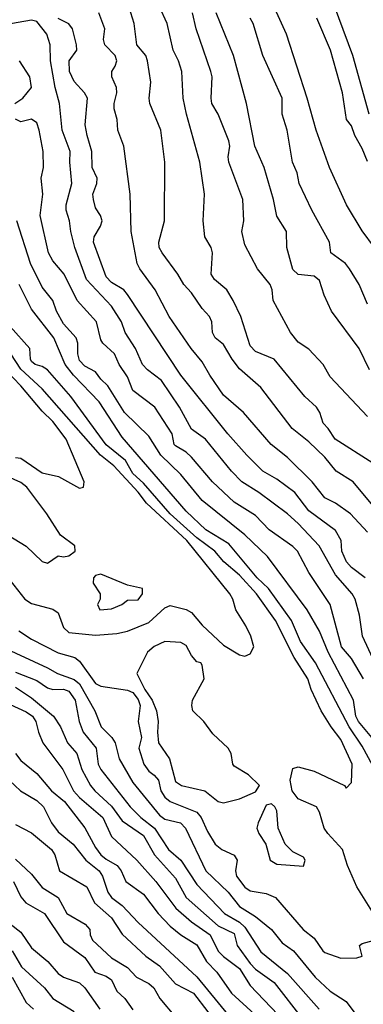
# Model space of a CAD drawing. Header units: metres. Extents: x -46681 to -43747, y -240911 to -237677.
# Tile 809 of 1056: x -44755 to -44723, y -239416 to -239324. Entities that reach past the tile are written whole.
import ezdxf

# ---------------------------------------------------------------- set-up
doc = ezdxf.new("R2010")
doc.units = ezdxf.units.M
doc.layers.add('CONTOUR_INDEX', color=1, linetype='Continuous')
doc.layers.add('CONTOUR_INTER', color=3, linetype='Continuous')

msp = doc.modelspace()

# ---------------------------------------------------------------- linework, layer by layer
at = {"layer": 'CONTOUR_INDEX'}
for points, elevation in [([(-44721.937, -239345.02), (-44723.095, -239343.466), (-44724.575, -239341.02), (-44726.165, -239337.52), (-44727.422, -239334.02), (-44728.262, -239331.02), (-44730.207, -239325.02), (-44732.235, -239320.52)], 85), ([(-44722.095, -239369.245), (-44723.931, -239367.02), (-44725.521, -239366.02), (-44726.595, -239364.703), (-44728.095, -239363.268), (-44729.663, -239362.02), (-44732.595, -239358.183), (-44734.595, -239356.431), (-44735.294, -239355.52), (-44736.095, -239354.128), (-44736.892, -239353.52), (-44737.123, -239353.02), (-44737.196, -239352.02), (-44737.403, -239351.52), (-44738.095, -239350.749), (-44739.095, -239349.281), (-44739.811, -239348.52), (-44740.386, -239347.52), (-44741.867, -239345.52), (-44742.124, -239345.02), (-44742.167, -239344.52), (-44741.635, -239342.52), (-44741.6, -239337.02), (-44741.992, -239334.02), (-44743.009, -239331.52), (-44743.085, -239331.02), (-44742.929, -239329.52), (-44743.226, -239327.52), (-44743.387, -239327.02), (-44744.233, -239326.02), (-44744.471, -239324.02), (-44744.953, -239322.52)], 80), ([(-44722.193, -239391.02), (-44723.442, -239389.52), (-44723.687, -239389.02), (-44723.918, -239387.52), (-44726.298, -239383.02), (-44727.095, -239381.029), (-44728.249, -239379.02), (-44731.986, -239374.02), (-44734.095, -239372.003), (-44738.095, -239368.786), (-44740.095, -239366.347), (-44741.969, -239364.52), (-44743.095, -239362.734), (-44745.381, -239360.52), (-44746.951, -239358.02), (-44747.595, -239357.397), (-44748.095, -239356.689), (-44749.095, -239356.172), (-44749.595, -239355.632), (-44749.746, -239355.02), (-44749.756, -239354.02), (-44749.927, -239353.52), (-44751.095, -239352.197), (-44751.747, -239351.02), (-44752.1, -239350.02), (-44753.095, -239348.753), (-44754.184, -239346.52), (-44755.471, -239342.52)], 75), ([(-44755.595, -239384.88), (-44753.595, -239385.651), (-44752.595, -239386.353), (-44752.095, -239386.525), (-44751.095, -239386.465), (-44750.595, -239386.655), (-44750.012, -239387.52), (-44749.648, -239389.52), (-44749.258, -239390.52), (-44748.03, -239392.02), (-44747.859, -239393.52), (-44747.614, -239394.02), (-44744.846, -239397.52), (-44743.839, -239398.52), (-44742.574, -239399.52), (-44741.273, -239401.52), (-44740.087, -239402.52), (-44738.595, -239404.799), (-44736.006, -239407.52), (-44734.595, -239408.349), (-44734.095, -239408.806), (-44732.595, -239411.134), (-44730.095, -239413.149), (-44727.141, -239416.52)], 75), ([(-44755.595, -239399.171), (-44754.095, -239399.957), (-44752.244, -239401.52), (-44751.922, -239402.02), (-44751.472, -239403.52), (-44748.904, -239405.02), (-44748.203, -239406.52), (-44746.595, -239407.952), (-44745.595, -239409.471), (-44743.374, -239411.52), (-44742.095, -239412.445), (-44740.595, -239414.128), (-44738.916, -239415.02), (-44736.234, -239418.52)], 80), ([(-44755.929, -239413.52), (-44754.595, -239415.866), (-44753.923, -239416.52)], 85)]:
    msp.add_lwpolyline(points, dxfattribs=dict(at, elevation=elevation))
at = {"layer": 'CONTOUR_INTER'}
for points, elevation in [([(-44722.436, -239332.52), (-44723.985, -239327.02), (-44726.194, -239321.02)], 87), ([(-44722.095, -239365.282), (-44725.636, -239363.02), (-44726.276, -239362.02), (-44726.769, -239361.52), (-44727.055, -239360.52), (-44727.367, -239360.02), (-44728.462, -239359.02), (-44731.363, -239355.52), (-44733.095, -239354.803), (-44733.595, -239354.257), (-44734.464, -239351.52), (-44735.187, -239350.02), (-44735.791, -239349.02), (-44736.94, -239348.02), (-44737.252, -239347.52), (-44737.137, -239345.52), (-44737.249, -239345.02), (-44737.838, -239344.02), (-44738.02, -239342.52), (-44737.886, -239340.02), (-44738.321, -239337.02), (-44739.583, -239332.52), (-44739.878, -239331.02), (-44740.008, -239328.52), (-44740.31, -239327.52), (-44740.821, -239326.52), (-44741.385, -239324.02), (-44742.095, -239322.451)], 81), ([(-44720.274, -239387.52), (-44723.066, -239381.52), (-44723.358, -239379.52), (-44723.768, -239378.02), (-44724.039, -239377.52), (-44725.595, -239375.764), (-44727.134, -239373.02), (-44729.095, -239370.925), (-44730.095, -239370.032), (-44732.78, -239368.02), (-44734.38, -239367.02), (-44735.359, -239366.02), (-44737.796, -239363.02), (-44739.095, -239362.081), (-44740.233, -239360.02), (-44741.921, -239357.52), (-44743.237, -239356.52), (-44743.683, -239356.02), (-44744.341, -239354.52), (-44745.328, -239353.02), (-44745.677, -239352.02), (-44746.595, -239350.548), (-44748.949, -239348.02), (-44750.03, -239345.02), (-44750.428, -239343.52), (-44750.53, -239342.52), (-44750.856, -239341.52), (-44750.857, -239341.02), (-44750.327, -239339.02), (-44750.524, -239337.02), (-44750.495, -239336.02), (-44751.238, -239334.02), (-44751.471, -239331.52), (-44751.901, -239330.02), (-44752.318, -239327.52), (-44752.365, -239326.02), (-44752.661, -239325.02), (-44753.595, -239323.829), (-44754.095, -239323.699), (-44756.595, -239324.124)], 77), ([(-44722.816, -239376.02), (-44724.095, -239375.047), (-44724.58, -239374.52), (-44725.019, -239373.52), (-44725.081, -239372.52), (-44725.595, -239371.599), (-44728.095, -239369.731), (-44729.424, -239368.02), (-44731.095, -239366.765), (-44732.405, -239366.02), (-44733.913, -239364.52), (-44735.709, -239362.52), (-44740.09, -239357.02), (-44745.095, -239349.444), (-44745.453, -239349.02), (-44746.595, -239348.313), (-44747.095, -239347.773), (-44748.282, -239344.52), (-44748.235, -239344.02), (-44747.627, -239343.02), (-44747.494, -239342.52), (-44747.65, -239342.02), (-44748.095, -239341.324), (-44748.304, -239340.52), (-44748.352, -239340.02), (-44747.986, -239339.02), (-44747.954, -239338.52), (-44748.405, -239337.52), (-44748.441, -239336.02), (-44748.895, -239334.52), (-44749.059, -239333.52), (-44748.854, -239331.02), (-44749.129, -239330.52), (-44750.095, -239329.46), (-44750.534, -239328.52), (-44750.559, -239327.52), (-44749.857, -239326.52), (-44749.871, -239326.02), (-44750.253, -239324.52), (-44750.595, -239324.037), (-44751.595, -239323.555)], 78), ([(-44722.595, -239371.737), (-44724.185, -239370.02), (-44725.595, -239369.033), (-44726.595, -239368.514), (-44727.801, -239367.02), (-44730.095, -239364.727), (-44731.638, -239363.52), (-44734.239, -239360.52), (-44736.095, -239358.883), (-44737.384, -239357.02), (-44738.095, -239355.754), (-44739.136, -239354.52), (-44741.192, -239351.52), (-44742.52, -239349.02), (-44743.954, -239347.02), (-44744.197, -239346.52), (-44744.754, -239343.52), (-44744.838, -239340.02), (-44745.438, -239335.52), (-44746.005, -239334.02), (-44746.085, -239333.02), (-44746.358, -239332.02), (-44746.362, -239331.52), (-44746.096, -239330.52), (-44746.121, -239330.02), (-44746.567, -239329.02), (-44746.585, -239328.52), (-44746.25, -239328.02), (-44746.095, -239327.52), (-44746.269, -239327.02), (-44747.241, -239326.02), (-44747.348, -239325.52), (-44747.237, -239324.52), (-44747.796, -239323.02)], 79), ([(-44722.595, -239360.882), (-44726.095, -239357.179), (-44726.767, -239356.02), (-44728.095, -239354.561), (-44729.095, -239353.919), (-44729.82, -239353.02), (-44731.447, -239350.02), (-44731.527, -239349.02), (-44731.71, -239348.52), (-44732.901, -239347.02), (-44734.095, -239344.79), (-44734.379, -239343.52), (-44734.195, -239342.52), (-44734.293, -239340.52), (-44735.594, -239337.02), (-44735.66, -239336.52), (-44735.501, -239335.52), (-44735.586, -239335.02), (-44736.595, -239332.52), (-44737.184, -239331.52), (-44737.265, -239331.02), (-44737.178, -239329.02), (-44737.283, -239328.52), (-44738.674, -239324.52), (-44739.015, -239323.02)], 82), ([(-44722.415, -239356.52), (-44723.364, -239354.52), (-44725.983, -239351.02), (-44726.653, -239349.52), (-44727.095, -239348.114), (-44727.595, -239347.732), (-44729.095, -239347.577), (-44729.595, -239347.099), (-44730.17, -239345.02), (-44730.189, -239343.52), (-44731.095, -239342.096), (-44731.405, -239340.52), (-44732.292, -239337.52), (-44733.159, -239335.52), (-44733.941, -239331.52), (-44735.171, -239327.02), (-44736.789, -239323.02)], 83), ([(-44722.595, -239350.36), (-44723.365, -239348.52), (-44724.29, -239347.02), (-44724.671, -239346.52), (-44726.03, -239345.52), (-44726.149, -239344.52), (-44727.813, -239341.52), (-44729.007, -239339.02), (-44729.189, -239338.02), (-44729.646, -239337.02), (-44730.137, -239334.02), (-44730.613, -239332.52), (-44730.595, -239331.008), (-44732.406, -239327.02), (-44733.317, -239324.02), (-44733.607, -239323.52)], 84), ([(-44722.595, -239336.965), (-44723.095, -239335.752), (-44723.796, -239334.52), (-44724.095, -239333.604), (-44724.577, -239333.02), (-44724.942, -239330.52), (-44726.082, -239326.52), (-44727.351, -239323.52)], 86), ([(-44755.677, -239331.52), (-44754.912, -239331.02), (-44754.099, -239330.02), (-44754.247, -239329.02), (-44755.229, -239327.52)], 76), ([(-44722.964, -239385.52), (-44724.095, -239383.614), (-44725.022, -239382.52), (-44726.107, -239378.52), (-44728.11, -239375.52), (-44729.163, -239373.52), (-44729.595, -239373.085), (-44731.805, -239371.52), (-44733.095, -239370.195), (-44735.095, -239368.938), (-44737.133, -239367.02), (-44739.095, -239364.694), (-44739.595, -239364.244), (-44740.595, -239363.656), (-44740.721, -239363.52), (-44740.909, -239362.52), (-44742.538, -239360.02), (-44744.595, -239358.439), (-44745.095, -239357.169), (-44745.891, -239356.02), (-44746.334, -239355.02), (-44747.404, -239354.02), (-44747.595, -239353.694), (-44747.997, -239352.02), (-44749.816, -239350.02), (-44751.056, -239347.52), (-44752.095, -239346.269), (-44752.517, -239345.52), (-44753.287, -239342.02), (-44753.056, -239340.02), (-44753.19, -239338.52), (-44752.994, -239337.52), (-44753.018, -239336.02), (-44753.374, -239334.02), (-44753.595, -239333.343), (-44754.095, -239332.995), (-44755.095, -239333.242), (-44755.595, -239333.005)], 76), ([(-44722.095, -239393.67), (-44723.095, -239391.839), (-44724.312, -239390.02), (-44727.463, -239384.02), (-44728.884, -239382.02), (-44729.722, -239380.02), (-44731.867, -239377.02), (-44732.94, -239376.02), (-44735.595, -239372.855), (-44737.744, -239371.52), (-44739.595, -239369.773), (-44745.595, -239362.82), (-44747.753, -239359.52), (-44750.157, -239357.02), (-44750.958, -239356.02), (-44751.996, -239353.52), (-44754.095, -239350.831), (-44755.258, -239348.52)], 74), ([(-44722.045, -239407.52), (-44723.604, -239405.02), (-44724.474, -239403.02), (-44724.938, -239401.52), (-44726.328, -239400.02), (-44726.65, -239399.52), (-44727.097, -239398.02), (-44727.368, -239397.52), (-44729.095, -239396.758), (-44729.668, -239396.02), (-44729.86, -239395.02), (-44729.595, -239393.937), (-44729.095, -239393.752), (-44727.595, -239394.189), (-44724.756, -239395.52), (-44724.595, -239395.768), (-44724.095, -239395.249), (-44724.04, -239393.52), (-44725.095, -239391.201), (-44726.014, -239390.02), (-44726.935, -239388.52), (-44727.875, -239386.52), (-44728.188, -239385.52), (-44729.484, -239383.52), (-44731.222, -239380.02), (-44732.996, -239377.52), (-44734.595, -239375.781), (-44736.055, -239374.52), (-44736.91, -239373.52), (-44738.595, -239372.28), (-44741.092, -239370.02), (-44743.595, -239367.157), (-44744.595, -239366.236), (-44745.301, -239365.02), (-44747.095, -239363.558), (-44750.406, -239359.02), (-44752.595, -239356.501), (-44753.095, -239356.196), (-44753.761, -239356.02), (-44754.095, -239355.73), (-44754.208, -239355.52), (-44754.251, -239354.52), (-44756.095, -239352.443)], 73), ([(-44756.095, -239376.289), (-44754.738, -239378.02), (-44754.095, -239378.449), (-44752.095, -239378.972), (-44751.595, -239379.322), (-44751.095, -239380.704), (-44750.595, -239381.172), (-44748.095, -239381.412), (-44746.095, -239381.26), (-44745.095, -239381.048), (-44743.095, -239380.223), (-44741.595, -239378.858), (-44741.095, -239378.638), (-44739.595, -239379.01), (-44739.095, -239379.297), (-44738.095, -239380.477), (-44736.095, -239382.344), (-44734.595, -239383.255), (-44734.095, -239383.372), (-44733.595, -239383.169), (-44733.27, -239382.52), (-44733.533, -239381.52), (-44734.001, -239380.52), (-44734.947, -239379.02), (-44735.24, -239378.02), (-44735.516, -239377.52), (-44739.55, -239372.52), (-44743.32, -239369.02), (-44744.095, -239367.992), (-44746.391, -239365.52), (-44747.645, -239364.52), (-44753.095, -239358.302), (-44755.095, -239356.46), (-44756.056, -239355.02)], 72), ([(-44755.595, -239364.743), (-44755.095, -239364.795), (-44753.095, -239366.172), (-44751.575, -239366.52), (-44749.595, -239367.619), (-44749.22, -239367.52), (-44749.174, -239367.02), (-44750.856, -239363.02), (-44752.095, -239361.373), (-44753.095, -239360.404), (-44755.095, -239358.006), (-44756.547, -239356.52)], 71), ([(-44756.285, -239372.02), (-44754.595, -239373.06), (-44753.095, -239374.49), (-44752.595, -239374.657), (-44751.595, -239373.972), (-44751.095, -239374.048), (-44750.595, -239373.952), (-44750.006, -239373.52), (-44750.054, -239373.02), (-44751.378, -239372.02), (-44752.662, -239370.02), (-44754.55, -239367.52), (-44755.095, -239367.078), (-44756.364, -239366.52)], 71), ([(-44748.095, -239375.807), (-44748.29, -239376.02), (-44748.332, -239376.52), (-44747.682, -239377.52), (-44747.678, -239378.02), (-44747.924, -239378.52), (-44747.699, -239379.02), (-44746.595, -239378.94), (-44745.624, -239378.52), (-44745.095, -239378.131), (-44744.095, -239378.1), (-44743.699, -239377.52), (-44743.686, -239377.02), (-44745.095, -239376.722), (-44747.595, -239375.683), (-44748.095, -239375.807)], 71), ([(-44755.28, -239381.02), (-44754.095, -239381.8), (-44751.595, -239383.069), (-44750.054, -239383.52), (-44749.595, -239383.849), (-44748.095, -239385.958), (-44747.595, -239386.197), (-44745.095, -239386.572), (-44744.595, -239386.807), (-44744.095, -239387.448), (-44743.912, -239388.02), (-44744.094, -239389.52), (-44743.791, -239391.02), (-44744.054, -239392.02), (-44743.558, -239393.52), (-44743.095, -239394.189), (-44742.595, -239394.538), (-44742.21, -239395.02), (-44741.983, -239396.02), (-44741.595, -239396.624), (-44741.095, -239397.029), (-44738.595, -239398.021), (-44738.185, -239398.52), (-44737.595, -239399.837), (-44736.882, -239401.02), (-44736.271, -239401.52), (-44735.095, -239402.042), (-44734.812, -239402.52), (-44734.97, -239403.52), (-44734.896, -239404.02), (-44734.095, -239405.05), (-44733.595, -239405.394), (-44732.095, -239405.659), (-44731.235, -239406.02), (-44728.616, -239409.02), (-44727.595, -239409.854), (-44726.789, -239411.02), (-44726.595, -239411.195), (-44725.095, -239411.737), (-44723.595, -239411.68), (-44723.095, -239411.524), (-44723.336, -239410.52), (-44723.095, -239410.345), (-44721.595, -239409.931)], 73), ([(-44741.595, -239382.005), (-44742.595, -239382.461), (-44743.215, -239383.02), (-44744.243, -239385.02), (-44743.471, -239386.52), (-44742.786, -239387.52), (-44742.385, -239388.52), (-44742.234, -239389.52), (-44742.295, -239390.52), (-44742.191, -239391.52), (-44741.173, -239393.02), (-44740.595, -239395.134), (-44740.039, -239395.52), (-44737.862, -239396.02), (-44736.595, -239397.022), (-44736.095, -239397.156), (-44734.595, -239396.773), (-44733.095, -239396.102), (-44732.736, -239395.52), (-44733.771, -239394.52), (-44735.095, -239393.703), (-44735.231, -239393.52), (-44735.394, -239392.52), (-44735.673, -239392.02), (-44737.095, -239390.669), (-44737.953, -239389.52), (-44738.973, -239388.52), (-44739.081, -239388.02), (-44739.019, -239387.52), (-44737.919, -239385.52), (-44738.095, -239384.222), (-44738.228, -239384.02), (-44738.595, -239383.902), (-44739.095, -239383.316), (-44739.595, -239382.377), (-44740.095, -239382.098), (-44741.595, -239382.005)], 72), ([(-44756.862, -239382.52), (-44752.595, -239384.48), (-44751.679, -239385.02), (-44750.095, -239385.575), (-44749.595, -239385.964), (-44748.175, -239388.52), (-44747.569, -239390.02), (-44746.574, -239391.02), (-44746.264, -239391.52), (-44745.892, -239393.02), (-44744.595, -239395.248), (-44742.095, -239398.308), (-44741.595, -239398.667), (-44740.129, -239399.02), (-44739.676, -239399.52), (-44737.746, -239403.52), (-44735.672, -239405.52), (-44734.595, -239406.869), (-44733.095, -239407.816), (-44731.608, -239409.02), (-44730.595, -239410.281), (-44729.542, -239411.02), (-44727.514, -239413.52), (-44726.095, -239414.819), (-44724.595, -239415.778), (-44723.699, -239417.02)], 74), ([(-44755.595, -239386.29), (-44754.095, -239387.303), (-44752.034, -239389.02), (-44751.373, -239390.02), (-44750.741, -239391.52), (-44749.856, -239392.52), (-44749.374, -239394.02), (-44748.566, -239395.52), (-44748.177, -239396.02), (-44746.595, -239397.462), (-44745.595, -239398.821), (-44743.595, -239400.213), (-44742.578, -239402.02), (-44740.595, -239404.211), (-44739.615, -239406.02), (-44736.595, -239408.672), (-44735.095, -239409.411), (-44734.821, -239410.52), (-44733.595, -239412.214), (-44733.095, -239412.747), (-44731.358, -239414.02), (-44728.617, -239417.52)], 76), ([(-44756.095, -239387.927), (-44754.595, -239388.619), (-44754.005, -239389.02), (-44753.693, -239389.52), (-44753.464, -239390.52), (-44753.05, -239391.52), (-44751.173, -239394.02), (-44750.159, -239396.02), (-44749.595, -239396.658), (-44747.427, -239398.52), (-44746.595, -239400.298), (-44744.239, -239402.52), (-44742.457, -239404.52), (-44740.559, -239407.02), (-44739.095, -239408.313), (-44737.36, -239409.52), (-44736.595, -239411.07), (-44736.095, -239411.577), (-44734.595, -239412.683), (-44733.595, -239414.274), (-44731.011, -239417.02)], 77), ([(-44755.597, -239392.52), (-44755.095, -239393.169), (-44753.595, -239394.381), (-44752.221, -239396.02), (-44751.016, -239397.02), (-44749.095, -239399.494), (-44748.095, -239401.329), (-44747.59, -239402.02), (-44747.095, -239402.441), (-44746.057, -239403.02), (-44745.696, -239403.52), (-44745.261, -239404.52), (-44743.595, -239405.726), (-44742.228, -239407.52), (-44741.095, -239408.72), (-44740.095, -239409.542), (-44738.595, -239410.472), (-44737.689, -239412.02), (-44736.715, -239413.02), (-44735.358, -239415.02), (-44732.095, -239417.983)], 78), ([(-44756.206, -239395.02), (-44755.145, -239396.02), (-44753.595, -239396.922), (-44752.983, -239397.52), (-44752.223, -239399.02), (-44751.595, -239399.866), (-44750.195, -239401.02), (-44749.02, -239402.52), (-44747.751, -239403.52), (-44747.437, -239404.02), (-44746.938, -239405.52), (-44746.601, -239406.02), (-44745.595, -239406.773), (-44744.095, -239408.366), (-44738.595, -239413.472), (-44735.595, -239417.129)], 79), ([(-44732.095, -239397.371), (-44732.862, -239399.02), (-44732.98, -239399.52), (-44732.796, -239400.02), (-44732.118, -239401.02), (-44731.734, -239402.52), (-44731.095, -239402.885), (-44728.595, -239403.09), (-44728.429, -239402.52), (-44728.595, -239402.236), (-44729.595, -239401.752), (-44730.303, -239401.02), (-44730.973, -239399.52), (-44731.095, -239397.91), (-44731.302, -239397.52), (-44731.595, -239397.241), (-44732.095, -239397.371)], 72), ([(-44755.595, -239402.418), (-44754.095, -239403.833), (-44753.095, -239405.091), (-44751.6, -239406.02), (-44750.793, -239407.52), (-44749.065, -239408.52), (-44748.632, -239409.02), (-44748.606, -239409.52), (-44748.396, -239410.02), (-44746.595, -239411.681), (-44745.095, -239412.583), (-44744.266, -239413.52), (-44743.095, -239414.091), (-44742.648, -239414.52), (-44742.058, -239415.52), (-44740.595, -239417.249)], 81), ([(-44755.809, -239404.52), (-44755.095, -239405.953), (-44754.628, -239406.52), (-44752.886, -239407.52), (-44751.095, -239410.188), (-44749.095, -239411.673), (-44748.17, -239413.02), (-44747.095, -239413.4), (-44746.595, -239413.758), (-44746.095, -239414.808), (-44745.362, -239415.52), (-44744.595, -239416.582)], 82), ([(-44756.095, -239408.484), (-44755.095, -239409.268), (-44754.095, -239410.765), (-44752.581, -239412.02), (-44751.595, -239413.167), (-44751.095, -239413.509), (-44749.595, -239414.044), (-44749.106, -239414.52), (-44747.703, -239416.52)], 83), ([(-44755.93, -239411.02), (-44755.046, -239412.52), (-44752.885, -239414.52), (-44752.095, -239415.506), (-44750.095, -239416.729)], 84)]:
    msp.add_lwpolyline(points, dxfattribs=dict(at, elevation=elevation))

doc.saveas('drawing.dxf')
